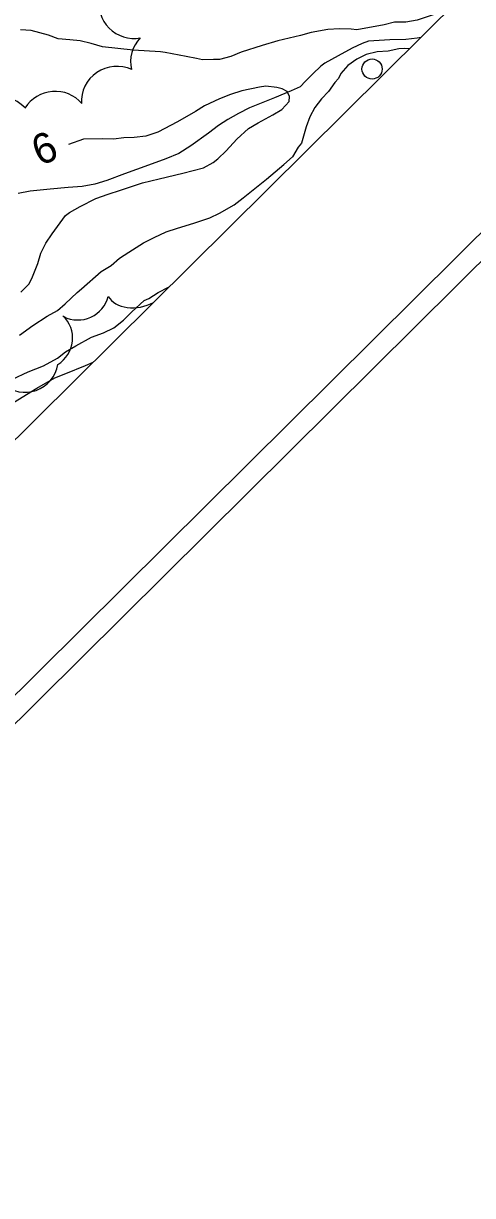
# Model space of a CAD drawing. Extents: x 381879 to 384696, y 5564785 to 5567594.
# Drawn here: x 384239.4 to 384284, y 5566184.6 to 5566301.1 of the extents above; entities that cross this region are included whole.
import ezdxf

# ---------------------------------------------------------------- set-up
doc = ezdxf.new("R2010")
doc.units = 0
for name, color, linetype in [('Niveau 1', 7, 'Continuous'), ('Niveau 2', 7, 'Continuous'), ('Niveau 36', 7, 'Continuous'), ('Niveau 4', 7, 'Continuous'), ('Niveau 44', 7, 'Continuous'), ('Niveau 60', 7, 'Continuous')]:
    doc.layers.add(name, color=color, linetype=linetype)

msp = doc.modelspace()

# ---------------------------------------------------------------- linework, layer by layer
at = {"layer": 'Niveau 1'}
msp.add_lwpolyline([(384238.3, 5566265.74), (384239.85, 5566266.47), (384241.37, 5566267.07), (384242.76, 5566267.83), (384243.58, 5566268.46), (384244.59, 5566269.07), (384246.15, 5566269.93), (384247.33, 5566270.36), (384248.36, 5566270.84), (384249.33, 5566271.6), (384250.16, 5566272.46), (384251.38, 5566273.56), (384251.86, 5566273.78), (384252.76, 5566274.38), (384253.79, 5566274.89), (384253.87, 5566274.93)], dxfattribs=at)
at = {"layer": 'Niveau 2'}
for points in [[(384281.73, 5566302.57), (384281.69, 5566302.55), (384280.08, 5566301.95), (384278.51, 5566301.42), (384277.38, 5566301.24), (384276.25, 5566301.22), (384275.21, 5566300.97), (384272.51, 5566300.46), (384271.96, 5566300.54), (384270.78, 5566300.57), (384269.61, 5566300.49), (384267.98, 5566300.19), (384266.9, 5566299.9), (384264.65, 5566299.36), (384263.1, 5566298.91), (384261.01, 5566298.25), (384260, 5566297.8), (384258.87, 5566297.5), (384258.28, 5566297.53), (384257.16, 5566297.47), (384256.59, 5566297.6), (384255.54, 5566297.83), (384253.45, 5566298.22), (384253, 5566298.28)], [(384253, 5566298.28), (384250.28, 5566298.45), (384247.24, 5566298.77), (384246.13, 5566299.12), (384245.03, 5566299.36), (384243.99, 5566299.46), (384242.85, 5566299.58), (384241.87, 5566299.94), (384240.16, 5566300.4), (384239.09, 5566300.46)], [(384277.71, 5566298.58), (384277.21, 5566298.62), (384276.69, 5566298.57), (384275.63, 5566298.36), (384274.52, 5566298.29), (384273.42, 5566298.02), (384272.52, 5566297.56), (384271.6, 5566296.93), (384270.91, 5566296.14), (384270.68, 5566295.64), (384270.31, 5566295.22), (384269.7, 5566294.35), (384269, 5566293.62), (384268.32, 5566292.76), (384267.85, 5566291.82), (384267.49, 5566290.83), (384267.02, 5566289.21), (384266.68, 5566288.81), (384266.11, 5566287.85)], [(384239.14, 5566274.39), (384239.93, 5566275.19), (384240.22, 5566275.76), (384240.81, 5566277.23), (384241.11, 5566278.28), (384241.6, 5566279.28), (384242.23, 5566280.18), (384243.55, 5566282), (384243.97, 5566282.3), (384245.02, 5566282.9), (384246.58, 5566283.71), (384247.8, 5566284.15), (384249.04, 5566284.53), (384251.2, 5566285.25), (384252.87, 5566285.67), (384255.22, 5566286.22), (384257.28, 5566286.75), (384258.25, 5566287.29), (384258.7, 5566287.66), (384259.51, 5566288.43), (384260.58, 5566289.6), (384261.74, 5566290.65), (384262.72, 5566291.23), (384264.15, 5566292.01), (384265.05, 5566292.54), (384265.78, 5566293.33), (384265.81, 5566293.85), (384265.59, 5566294.34), (384265.09, 5566294.59), (384264.56, 5566294.74), (384263.48, 5566294.88), (384262.85, 5566294.77), (384261.09, 5566294.41), (384259.96, 5566294.05), (384258.88, 5566293.61), (384257.36, 5566292.9), (384256.47, 5566292.34), (384254.69, 5566291.32), (384252.73, 5566290.29), (384251.55, 5566289.89), (384250.38, 5566289.75), (384249.37, 5566289.72), (384248.33, 5566289.59), (384247.28, 5566289.63), (384245.34, 5566289.6), (384243.85, 5566289.08)], [(384245.16, 5566274.73), (384247.11, 5566276.45), (384248.09, 5566277.06), (384248.93, 5566277.76), (384249.86, 5566278.38), (384251.33, 5566279.29), (384252.39, 5566279.84), (384253.57, 5566280.38), (384254.68, 5566280.77), (384256.3, 5566281.24), (384257.89, 5566281.77), (384258.88, 5566282.24), (384260.31, 5566283.08), (384261.2, 5566283.78), (384263.53, 5566285.64), (384265.26, 5566287.09), (384266.11, 5566287.85)], [(384239.01, 5566270.14), (384240.32, 5566271.07), (384241.75, 5566272.01), (384242.76, 5566272.58), (384243.54, 5566273.25), (384244.73, 5566274.36), (384245.16, 5566274.73)], [(384214.52, 5566251.81), (384216.93, 5566252.8), (384218.85, 5566253.76), (384219.75, 5566254.41), (384220.65, 5566254.91), (384221.79, 5566255.35), (384223.64, 5566256.02), (384226.66, 5566257.14), (384228.63, 5566257.92), (384229.11, 5566258.24), (384230.8, 5566259.27), (384232.08, 5566259.94), (384233.44, 5566260.55), (384234.85, 5566261.25), (384236.39, 5566262.09), (384237.38, 5566262.82), (384238.39, 5566263.45), (384240.71, 5566264.86), (384242.51, 5566265.9), (384243.59, 5566266.3), (384245.55, 5566267.11), (384246.32, 5566267.44)]]:
    msp.add_lwpolyline(points, dxfattribs=at)
at = {"layer": 'Niveau 36'}
msp.add_circle((384274.02, 5566296.57), 1, dxfattribs=at)
at = {"layer": 'Niveau 4'}
for points in [[(384278.85, 5566299.7), (384278.5, 5566299.62), (384277.39, 5566299.52), (384275.8, 5566299.48), (384273.66, 5566299.34), (384273.04, 5566299.12), (384272.05, 5566298.65), (384270.66, 5566297.87), (384269.32, 5566297.16), (384268.92, 5566296.84), (384268.14, 5566296.08), (384267.42, 5566295.37), (384266.88, 5566294.81)], [(384266.88, 5566294.81), (384265.99, 5566294.4), (384264.33, 5566293.72), (384261.86, 5566292.71), (384260.74, 5566292.16), (384259.69, 5566291.57), (384258.78, 5566290.97), (384257.78, 5566290.21), (384256.02, 5566288.94), (384254.81, 5566288.16), (384253.52, 5566287.63), (384251.82, 5566287.01), (384249.43, 5566286.14), (384247.68, 5566285.5), (384246.49, 5566285.12), (384245.23, 5566284.89), (384243.84, 5566284.81), (384242.04, 5566284.64), (384240.05, 5566284.45), (384238.87, 5566284.21)]]:
    msp.add_lwpolyline(points, dxfattribs=at)
at = {"layer": 'Niveau 44'}
for centre, major_axis, ratio, start_param, end_param in [((384250.4, 5566303.08), (3.48, 0.51), 0.988216, 2.805265, 4.739658), ((384253.53, 5566297.36), (-3.38, -0.93), 0.97498, 5.263565, 6.257594), ((384248.66, 5566293.4), (-3.47, -0.51), 0.979236, 4.134117, 6.210194), ((384242.49, 5566290.89), (-2.97, -1.87), 0.981579, 3.280074, 5.16557), ((384236.97, 5566290.34), (-3.14, -1.56), 0.98292, 3.425291, 5.789928), ((384244.8, 5566274.75), (0.54, -3.07), 0.999385, 5.638684, 7.431138), ((384250.78, 5566275.26), (3.13, 0.89), 0.717761, 3.323955, 5.009428), ((384240.96, 5566269.82), (3.31, 0.13), 0.952072, 5.26599, 7.030507), ((384239.55, 5566267.74), (0.51, -3.25), 0.999873, 5.4044, 7.532764)]:
    msp.add_ellipse(centre, major_axis=major_axis, ratio=ratio, start_param=start_param, end_param=end_param, dxfattribs=at)
at = {"layer": 'Niveau 60'}
msp.add_lwpolyline([(382780.54, 5564785.16), (381879.11, 5565693.82), (383794.51, 5567593.97), (384695.95, 5566685.3), (382780.55, 5564785.15)], dxfattribs=at)
for points in [[(381881.93, 5565693.86), (383794.53, 5567591.15), (384693.12, 5566685.31), (382780.52, 5564788.02)], [(383653.8, 5566971.92), (383426.67, 5567200.87), (383197.47, 5566973.49), (381907.4, 5565693.71), (382780.65, 5564813.45), (384299.92, 5566320.61)]]:
    msp.add_lwpolyline(points, close=True, dxfattribs=at)

# ---------------------------------------------------------------- texts
at = {"layer": 'Niveau 2'}
msp.add_text('6', height=3, rotation=22.7251, dxfattribs=at).set_placement((384241.01, 5566286.9))

doc.saveas('drawing.dxf')
